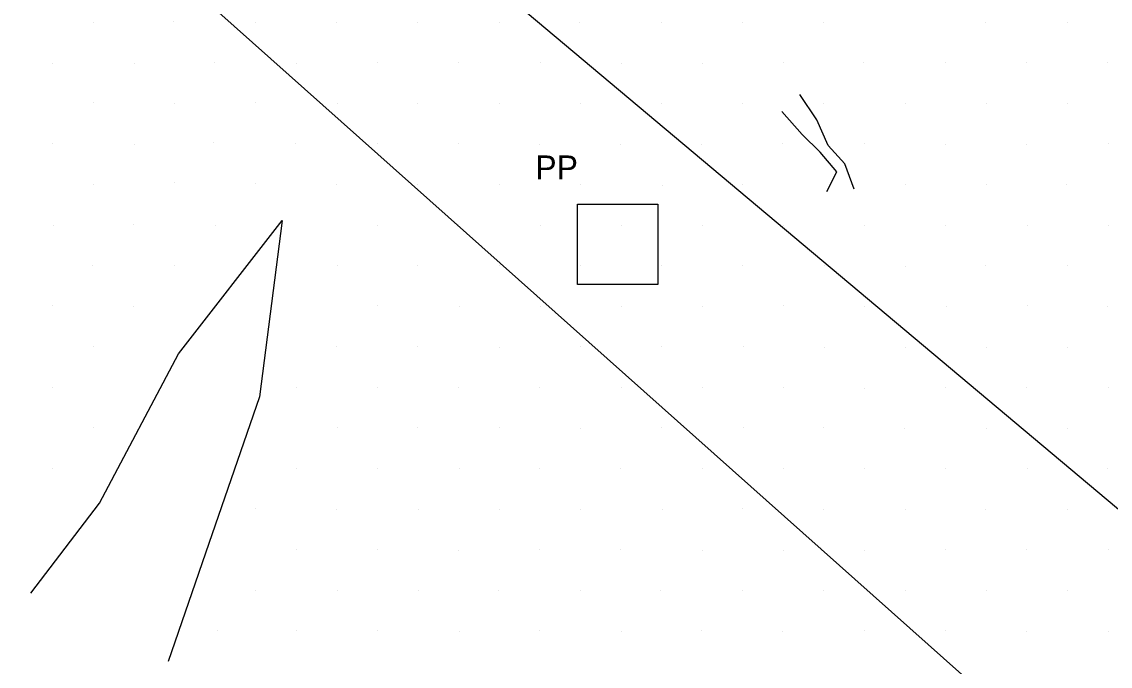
# Model space of a CAD drawing. Extents: x 1602514 to 1609837, y 863887 to 871157.
# Drawn here: x 1606144.5 to 1606429, y 865309.7 to 865478.2 of the extents above; entities that cross this region are included whole.
import ezdxf

# ---------------------------------------------------------------- set-up
doc = ezdxf.new("R2010")
doc.units = 0
for name, color, linetype in [('Survey-Ridge Lines', 7, 'Continuous'), ('Survey-Spot dirt', 7, 'Continuous'), ('Survey-Vegetation trees', 7, 'Continuous'), ('Utility-Pole', 7, 'Continuous')]:
    doc.layers.add(name, color=color, linetype=linetype)

msp = doc.modelspace()

# ---------------------------------------------------------------- linework, layer by layer
at = {"layer": 'Survey-Ridge Lines'}
for points in [[(1606362.08, 865434.4), (1606359.6, 865441.07), (1606355.23, 865445.87), (1606352.35, 865452.53), (1606347.87, 865459.14)], [(1606362.08, 865434.4), (1606359.6, 865441.07), (1606355.23, 865445.87), (1606352.35, 865452.53), (1606347.87, 865459.14)], [(1606354.95, 865433.78), (1606357.51, 865438.99), (1606353.2, 865444.1), (1606348.47, 865448.75), (1606343.15, 865454.68)], [(1606354.95, 865433.78), (1606357.51, 865438.99), (1606353.2, 865444.1), (1606348.47, 865448.75), (1606343.15, 865454.68)], [(1606146.87, 865328.83), (1606164.76, 865352.34), (1606185.46, 865391.41), (1606212.52, 865426.26), (1606206.61, 865380.15), (1606193.35, 865341.8), (1606182.77, 865310.92)], [(1606146.87, 865328.83), (1606164.76, 865352.34), (1606185.46, 865391.41), (1606212.52, 865426.26), (1606206.61, 865380.15), (1606193.35, 865341.8), (1606182.77, 865310.92)]]:
    msp.add_lwpolyline(points, dxfattribs=at)
at = {"layer": 'Survey-Spot dirt'}
for p, q in [((1606184.19, 865478.12), (1606184.19, 865478.12)), ((1606184.19, 865478.12), (1606184.19, 865478.12)), ((1606226.81, 865478.05), (1606226.81, 865478.05)), ((1606226.81, 865478.05), (1606226.81, 865478.05)), ((1606248.05, 865478.07), (1606248.05, 865478.07)), ((1606248.05, 865478.07), (1606248.05, 865478.07)), ((1606269.37, 865478.09), (1606269.37, 865478.09)), ((1606269.37, 865478.09), (1606269.37, 865478.09)), ((1606290.36, 865478.06), (1606290.36, 865478.06)), ((1606290.36, 865478.06), (1606290.36, 865478.06)), ((1606354.13, 865478.09), (1606354.13, 865478.09)), ((1606354.13, 865478.09), (1606354.13, 865478.09)), ((1606417.88, 865478.08), (1606417.88, 865478.08)), ((1606417.88, 865478.08), (1606417.88, 865478.08)), ((1606163.18, 865477.93), (1606163.18, 865477.93)), ((1606163.18, 865477.93), (1606163.18, 865477.93)), ((1606205.67, 865477.94), (1606205.67, 865477.94)), ((1606205.67, 865477.94), (1606205.67, 865477.94)), ((1606311.62, 865478.03), (1606311.62, 865478.03)), ((1606311.62, 865478.03), (1606311.62, 865478.03)), ((1606332.92, 865477.91), (1606332.92, 865477.91)), ((1606332.92, 865477.91), (1606332.92, 865477.91)), ((1606396.52, 865478.03), (1606396.52, 865478.03)), ((1606396.52, 865478.03), (1606396.52, 865478.03)), ((1606152.56, 865467.36), (1606152.56, 865467.36)), ((1606152.56, 865467.36), (1606152.56, 865467.36)), ((1606173.98, 865467.38), (1606173.98, 865467.38)), ((1606173.98, 865467.38), (1606173.98, 865467.38)), ((1606194.98, 865467.5), (1606194.98, 865467.5)), ((1606194.98, 865467.5), (1606194.98, 865467.5)), ((1606216.33, 865467.34), (1606216.33, 865467.34)), ((1606216.33, 865467.34), (1606216.33, 865467.34)), ((1606237.41, 865467.54), (1606237.41, 865467.54)), ((1606237.41, 865467.54), (1606237.41, 865467.54)), ((1606258.62, 865467.44), (1606258.62, 865467.44)), ((1606258.62, 865467.44), (1606258.62, 865467.44)), ((1606279.96, 865467.41), (1606279.96, 865467.41)), ((1606279.96, 865467.41), (1606279.96, 865467.41)), ((1606301.23, 865467.39), (1606301.23, 865467.39)), ((1606301.23, 865467.39), (1606301.23, 865467.39)), ((1606322.42, 865467.24), (1606322.42, 865467.24)), ((1606322.42, 865467.24), (1606322.42, 865467.24)), ((1606343.55, 865467.6), (1606343.55, 865467.6)), ((1606343.55, 865467.6), (1606343.55, 865467.6)), ((1606364.62, 865467.44), (1606364.62, 865467.44)), ((1606364.62, 865467.44), (1606364.62, 865467.44)), ((1606385.85, 865467.43), (1606385.85, 865467.43)), ((1606385.85, 865467.43), (1606385.85, 865467.43)), ((1606407.16, 865467.56), (1606407.16, 865467.56)), ((1606407.16, 865467.56), (1606407.16, 865467.56)), ((1606428.38, 865467.44), (1606428.38, 865467.44)), ((1606428.38, 865467.44), (1606428.38, 865467.44)), ((1606163.24, 865456.97), (1606163.24, 865456.97)), ((1606163.24, 865456.97), (1606163.24, 865456.97)), ((1606184.42, 865456.88), (1606184.42, 865456.88)), ((1606184.42, 865456.88), (1606184.42, 865456.88)), ((1606205.7, 865456.97), (1606205.7, 865456.97)), ((1606205.7, 865456.97), (1606205.7, 865456.97)), ((1606226.93, 865456.76), (1606226.93, 865456.76)), ((1606226.93, 865456.76), (1606226.93, 865456.76)), ((1606248.02, 865456.89), (1606248.02, 865456.89)), ((1606248.02, 865456.89), (1606248.02, 865456.89)), ((1606269.31, 865456.82), (1606269.31, 865456.82)), ((1606269.31, 865456.82), (1606269.31, 865456.82)), ((1606290.46, 865456.85), (1606290.46, 865456.85)), ((1606290.46, 865456.85), (1606290.46, 865456.85)), ((1606311.81, 865456.78), (1606311.81, 865456.78)), ((1606311.81, 865456.78), (1606311.81, 865456.78)), ((1606332.96, 865456.86), (1606332.96, 865456.86)), ((1606332.96, 865456.86), (1606332.96, 865456.86)), ((1606354.15, 865456.87), (1606354.15, 865456.87)), ((1606354.15, 865456.87), (1606354.15, 865456.87)), ((1606375.48, 865456.89), (1606375.48, 865456.89)), ((1606375.48, 865456.89), (1606375.48, 865456.89)), ((1606396.63, 865456.85), (1606396.63, 865456.85)), ((1606396.63, 865456.85), (1606396.63, 865456.85)), ((1606417.72, 865456.94), (1606417.72, 865456.94)), ((1606417.72, 865456.94), (1606417.72, 865456.94)), ((1606152.61, 865446.29), (1606152.61, 865446.29)), ((1606152.61, 865446.29), (1606152.61, 865446.29)), ((1606173.83, 865446.2), (1606173.83, 865446.2)), ((1606173.83, 865446.2), (1606173.83, 865446.2)), ((1606194.66, 865446.52), (1606194.66, 865446.52)), ((1606194.66, 865446.52), (1606194.66, 865446.52)), ((1606216.11, 865446.32), (1606216.11, 865446.32)), ((1606216.11, 865446.32), (1606216.11, 865446.32)), ((1606237.54, 865446.29), (1606237.54, 865446.29)), ((1606237.54, 865446.29), (1606237.54, 865446.29)), ((1606258.63, 865446.24), (1606258.63, 865446.24)), ((1606258.63, 865446.24), (1606258.63, 865446.24)), ((1606279.84, 865446.16), (1606279.84, 865446.16)), ((1606279.84, 865446.16), (1606279.84, 865446.16)), ((1606301.08, 865446.21), (1606301.08, 865446.21)), ((1606301.08, 865446.21), (1606301.08, 865446.21)), ((1606322.24, 865446.18), (1606322.24, 865446.18)), ((1606322.24, 865446.18), (1606322.24, 865446.18)), ((1606343.31, 865446.36), (1606343.31, 865446.36)), ((1606343.31, 865446.36), (1606343.31, 865446.36)), ((1606364.86, 865446.32), (1606364.86, 865446.32)), ((1606364.86, 865446.32), (1606364.86, 865446.32)), ((1606385.99, 865446.17), (1606385.99, 865446.17)), ((1606385.99, 865446.17), (1606385.99, 865446.17)), ((1606407.22, 865446.2), (1606407.22, 865446.2)), ((1606407.22, 865446.2), (1606407.22, 865446.2)), ((1606428.46, 865446.23), (1606428.46, 865446.23)), ((1606428.46, 865446.23), (1606428.46, 865446.23)), ((1606163.14, 865435.64), (1606163.14, 865435.64)), ((1606163.14, 865435.64), (1606163.14, 865435.64)), ((1606184.43, 865436.07), (1606184.43, 865436.07)), ((1606184.43, 865436.07), (1606184.43, 865436.07)), ((1606205.55, 865435.81), (1606205.55, 865435.81)), ((1606205.55, 865435.81), (1606205.55, 865435.81)), ((1606226.7, 865435.74), (1606226.7, 865435.74)), ((1606226.7, 865435.74), (1606226.7, 865435.74)), ((1606248.02, 865435.67), (1606248.02, 865435.67)), ((1606248.02, 865435.67), (1606248.02, 865435.67)), ((1606269.26, 865435.69), (1606269.26, 865435.69)), ((1606269.26, 865435.69), (1606269.26, 865435.69)), ((1606290.6, 865435.61), (1606290.6, 865435.61)), ((1606290.6, 865435.61), (1606290.6, 865435.61)), ((1606311.86, 865435.47), (1606311.86, 865435.47)), ((1606311.86, 865435.47), (1606311.86, 865435.47)), ((1606332.96, 865435.52), (1606332.96, 865435.52)), ((1606332.96, 865435.52), (1606332.96, 865435.52)), ((1606375.55, 865435.57), (1606375.55, 865435.57)), ((1606375.55, 865435.57), (1606375.55, 865435.57)), ((1606396.6, 865435.57), (1606396.6, 865435.57)), ((1606396.6, 865435.57), (1606396.6, 865435.57)), ((1606417.63, 865435.74), (1606417.63, 865435.74)), ((1606417.63, 865435.74), (1606417.63, 865435.74)), ((1606152.82, 865424.86), (1606152.82, 865424.86)), ((1606152.82, 865424.86), (1606152.82, 865424.86)), ((1606173.81, 865425.15), (1606173.81, 865425.15)), ((1606173.81, 865425.15), (1606173.81, 865425.15)), ((1606195.07, 865425), (1606195.07, 865425)), ((1606195.07, 865425), (1606195.07, 865425)), ((1606237.53, 865424.92), (1606237.53, 865424.92)), ((1606237.53, 865424.92), (1606237.53, 865424.92)), ((1606258.72, 865425.15), (1606258.72, 865425.15)), ((1606258.72, 865425.15), (1606258.72, 865425.15)), ((1606279.98, 865425.03), (1606279.98, 865425.03)), ((1606279.98, 865425.03), (1606279.98, 865425.03)), ((1606301.24, 865424.92), (1606301.24, 865424.92)), ((1606301.24, 865424.92), (1606301.24, 865424.92)), ((1606322.34, 865425.04), (1606322.34, 865425.04)), ((1606322.34, 865425.04), (1606322.34, 865425.04)), ((1606343.53, 865425.04), (1606343.53, 865425.04)), ((1606343.53, 865425.04), (1606343.53, 865425.04)), ((1606364.88, 865424.87), (1606364.88, 865424.87)), ((1606364.88, 865424.87), (1606364.88, 865424.87)), ((1606386.05, 865424.9), (1606386.05, 865424.9)), ((1606386.05, 865424.9), (1606386.05, 865424.9)), ((1606407.44, 865425.03), (1606407.44, 865425.03)), ((1606407.44, 865425.03), (1606407.44, 865425.03)), ((1606428.49, 865424.95), (1606428.49, 865424.95)), ((1606428.49, 865424.95), (1606428.49, 865424.95)), ((1606163.05, 865414.48), (1606163.05, 865414.48)), ((1606163.05, 865414.48), (1606163.05, 865414.48)), ((1606184.44, 865414.46), (1606184.44, 865414.46)), ((1606184.44, 865414.46), (1606184.44, 865414.46)), ((1606226.91, 865414.4), (1606226.91, 865414.4)), ((1606226.91, 865414.4), (1606226.91, 865414.4)), ((1606247.99, 865414.44), (1606247.99, 865414.44)), ((1606247.99, 865414.44), (1606247.99, 865414.44)), ((1606269.41, 865414.39), (1606269.41, 865414.39)), ((1606269.41, 865414.39), (1606269.41, 865414.39)), ((1606290.64, 865414.45), (1606290.64, 865414.45)), ((1606290.64, 865414.45), (1606290.64, 865414.45)), ((1606311.8, 865414.43), (1606311.8, 865414.43)), ((1606311.8, 865414.43), (1606311.8, 865414.43)), ((1606332.98, 865414.45), (1606332.98, 865414.45)), ((1606332.98, 865414.45), (1606332.98, 865414.45)), ((1606354.24, 865414.52), (1606354.24, 865414.52)), ((1606354.24, 865414.52), (1606354.24, 865414.52)), ((1606375.39, 865414.33), (1606375.39, 865414.33)), ((1606375.39, 865414.33), (1606375.39, 865414.33)), ((1606396.47, 865414.5), (1606396.47, 865414.5)), ((1606396.47, 865414.5), (1606396.47, 865414.5)), ((1606417.85, 865414.38), (1606417.85, 865414.38)), ((1606417.85, 865414.38), (1606417.85, 865414.38)), ((1606152.58, 865403.9), (1606152.58, 865403.9)), ((1606152.58, 865403.9), (1606152.58, 865403.9)), ((1606173.79, 865403.84), (1606173.79, 865403.84)), ((1606173.79, 865403.84), (1606173.79, 865403.84)), ((1606237.36, 865403.88), (1606237.36, 865403.88)), ((1606237.36, 865403.88), (1606237.36, 865403.88)), ((1606258.78, 865403.84), (1606258.78, 865403.84)), ((1606258.78, 865403.84), (1606258.78, 865403.84)), ((1606280.02, 865403.75), (1606280.02, 865403.75)), ((1606280.02, 865403.75), (1606280.02, 865403.75)), ((1606301.34, 865403.86), (1606301.34, 865403.86)), ((1606301.34, 865403.86), (1606301.34, 865403.86)), ((1606322.38, 865403.83), (1606322.38, 865403.83)), ((1606322.38, 865403.83), (1606322.38, 865403.83)), ((1606343.54, 865403.89), (1606343.54, 865403.89)), ((1606343.54, 865403.89), (1606343.54, 865403.89)), ((1606364.74, 865403.72), (1606364.74, 865403.72)), ((1606364.74, 865403.72), (1606364.74, 865403.72)), ((1606386.12, 865403.69), (1606386.12, 865403.69)), ((1606386.12, 865403.69), (1606386.12, 865403.69)), ((1606407.28, 865403.9), (1606407.28, 865403.9)), ((1606407.28, 865403.9), (1606407.28, 865403.9)), ((1606428.42, 865403.82), (1606428.42, 865403.82)), ((1606428.42, 865403.82), (1606428.42, 865403.82)), ((1606163.27, 865393.28), (1606163.27, 865393.28)), ((1606163.27, 865393.28), (1606163.27, 865393.28)), ((1606226.82, 865393.29), (1606226.82, 865393.29)), ((1606226.82, 865393.29), (1606226.82, 865393.29)), ((1606248.05, 865393.2), (1606248.05, 865393.2)), ((1606248.05, 865393.2), (1606248.05, 865393.2)), ((1606269.24, 865393.1), (1606269.24, 865393.1)), ((1606269.24, 865393.1), (1606269.24, 865393.1)), ((1606290.48, 865393.19), (1606290.48, 865393.19)), ((1606290.48, 865393.19), (1606290.48, 865393.19)), ((1606311.77, 865393.23), (1606311.77, 865393.23)), ((1606311.77, 865393.23), (1606311.77, 865393.23)), ((1606333.1, 865393.3), (1606333.1, 865393.3)), ((1606333.1, 865393.3), (1606333.1, 865393.3)), ((1606354.19, 865393.15), (1606354.19, 865393.15)), ((1606354.19, 865393.15), (1606354.19, 865393.15)), ((1606375.59, 865393.1), (1606375.59, 865393.1)), ((1606375.59, 865393.1), (1606375.59, 865393.1)), ((1606396.64, 865393.12), (1606396.64, 865393.12)), ((1606396.64, 865393.12), (1606396.64, 865393.12)), ((1606417.85, 865393.11), (1606417.85, 865393.11)), ((1606417.85, 865393.11), (1606417.85, 865393.11)), ((1606152.54, 865382.65), (1606152.54, 865382.65)), ((1606152.54, 865382.65), (1606152.54, 865382.65)), ((1606216.33, 865382.61), (1606216.33, 865382.61)), ((1606216.33, 865382.61), (1606216.33, 865382.61)), ((1606237.47, 865382.58), (1606237.47, 865382.58)), ((1606237.47, 865382.58), (1606237.47, 865382.58)), ((1606258.69, 865382.48), (1606258.69, 865382.48)), ((1606258.69, 865382.48), (1606258.69, 865382.48)), ((1606279.88, 865382.55), (1606279.88, 865382.55)), ((1606279.88, 865382.55), (1606279.88, 865382.55)), ((1606301.13, 865382.53), (1606301.13, 865382.53)), ((1606301.13, 865382.53), (1606301.13, 865382.53)), ((1606322.46, 865382.62), (1606322.46, 865382.62)), ((1606322.46, 865382.62), (1606322.46, 865382.62)), ((1606343.61, 865382.66), (1606343.61, 865382.66)), ((1606343.61, 865382.66), (1606343.61, 865382.66)), ((1606364.76, 865382.39), (1606364.76, 865382.39)), ((1606364.76, 865382.39), (1606364.76, 865382.39)), ((1606385.99, 865382.46), (1606385.99, 865382.46)), ((1606385.99, 865382.46), (1606385.99, 865382.46)), ((1606407.17, 865382.57), (1606407.17, 865382.57)), ((1606407.17, 865382.57), (1606407.17, 865382.57)), ((1606428.51, 865382.55), (1606428.51, 865382.55)), ((1606428.51, 865382.55), (1606428.51, 865382.55)), ((1606163.16, 865372.04), (1606163.16, 865372.04)), ((1606163.16, 865372.04), (1606163.16, 865372.04)), ((1606226.99, 865372.06), (1606226.99, 865372.06)), ((1606226.99, 865372.06), (1606226.99, 865372.06)), ((1606248.02, 865372), (1606248.02, 865372)), ((1606248.02, 865372), (1606248.02, 865372)), ((1606269.25, 865371.98), (1606269.25, 865371.98)), ((1606269.25, 865371.98), (1606269.25, 865371.98)), ((1606290.55, 865371.97), (1606290.55, 865371.97)), ((1606290.55, 865371.97), (1606290.55, 865371.97)), ((1606311.79, 865372.02), (1606311.79, 865372.02)), ((1606311.79, 865372.02), (1606311.79, 865372.02)), ((1606333.06, 865372.04), (1606333.06, 865372.04)), ((1606333.06, 865372.04), (1606333.06, 865372.04)), ((1606354.17, 865372.01), (1606354.17, 865372.01)), ((1606354.17, 865372.01), (1606354.17, 865372.01)), ((1606375.34, 865371.94), (1606375.34, 865371.94)), ((1606375.34, 865371.94), (1606375.34, 865371.94)), ((1606396.57, 865371.97), (1606396.57, 865371.97)), ((1606396.57, 865371.97), (1606396.57, 865371.97)), ((1606417.87, 865371.94), (1606417.87, 865371.94)), ((1606417.87, 865371.94), (1606417.87, 865371.94)), ((1606152.48, 865361.41), (1606152.48, 865361.41)), ((1606152.48, 865361.41), (1606152.48, 865361.41)), ((1606237.44, 865361.49), (1606237.44, 865361.49)), ((1606237.44, 865361.49), (1606237.44, 865361.49)), ((1606301.08, 865361.4), (1606301.08, 865361.4)), ((1606301.08, 865361.4), (1606301.08, 865361.4)), ((1606322.32, 865361.4), (1606322.32, 865361.4)), ((1606322.32, 865361.4), (1606322.32, 865361.4)), ((1606428.35, 865361.42), (1606428.35, 865361.42)), ((1606428.35, 865361.42), (1606428.35, 865361.42)), ((1606216.24, 865361.31), (1606216.24, 865361.31)), ((1606216.24, 865361.31), (1606216.24, 865361.31)), ((1606258.86, 865361.31), (1606258.86, 865361.31)), ((1606258.86, 865361.31), (1606258.86, 865361.31)), ((1606279.91, 865361.31), (1606279.91, 865361.31)), ((1606279.91, 865361.31), (1606279.91, 865361.31)), ((1606343.66, 865361.38), (1606343.66, 865361.38)), ((1606343.66, 865361.38), (1606343.66, 865361.38)), ((1606364.74, 865361.36), (1606364.74, 865361.36)), ((1606364.74, 865361.36), (1606364.74, 865361.36)), ((1606385.97, 865361.3), (1606385.97, 865361.3)), ((1606385.97, 865361.3), (1606385.97, 865361.3)), ((1606407.26, 865361.33), (1606407.26, 865361.33)), ((1606407.26, 865361.33), (1606407.26, 865361.33)), ((1606205.56, 865350.82), (1606205.56, 865350.82)), ((1606205.56, 865350.82), (1606205.56, 865350.82)), ((1606226.76, 865350.75), (1606226.76, 865350.75)), ((1606226.76, 865350.75), (1606226.76, 865350.75)), ((1606248.1, 865350.75), (1606248.1, 865350.75)), ((1606248.1, 865350.75), (1606248.1, 865350.75)), ((1606269.38, 865350.69), (1606269.38, 865350.69)), ((1606269.38, 865350.69), (1606269.38, 865350.69)), ((1606290.51, 865350.74), (1606290.51, 865350.74)), ((1606290.51, 865350.74), (1606290.51, 865350.74)), ((1606311.88, 865350.69), (1606311.88, 865350.69)), ((1606311.88, 865350.69), (1606311.88, 865350.69)), ((1606332.96, 865350.82), (1606332.96, 865350.82)), ((1606332.96, 865350.82), (1606332.96, 865350.82)), ((1606354.18, 865350.73), (1606354.18, 865350.73)), ((1606354.18, 865350.73), (1606354.18, 865350.73)), ((1606375.44, 865350.69), (1606375.44, 865350.69)), ((1606375.44, 865350.69), (1606375.44, 865350.69)), ((1606396.5, 865350.76), (1606396.5, 865350.76)), ((1606396.5, 865350.76), (1606396.5, 865350.76)), ((1606417.85, 865350.66), (1606417.85, 865350.66)), ((1606417.85, 865350.66), (1606417.85, 865350.66)), ((1606216.37, 865340.13), (1606216.37, 865340.13)), ((1606216.37, 865340.13), (1606216.37, 865340.13)), ((1606237.52, 865340.2), (1606237.52, 865340.2)), ((1606237.52, 865340.2), (1606237.52, 865340.2)), ((1606258.64, 865340.08), (1606258.64, 865340.08)), ((1606258.64, 865340.08), (1606258.64, 865340.08)), ((1606279.89, 865340.15), (1606279.89, 865340.15)), ((1606279.89, 865340.15), (1606279.89, 865340.15)), ((1606301.1, 865340.1), (1606301.1, 865340.1)), ((1606301.1, 865340.1), (1606301.1, 865340.1)), ((1606322.47, 865340.07), (1606322.47, 865340.07)), ((1606322.47, 865340.07), (1606322.47, 865340.07)), ((1606343.52, 865340.07), (1606343.52, 865340.07)), ((1606343.52, 865340.07), (1606343.52, 865340.07)), ((1606364.77, 865340.01), (1606364.77, 865340.01)), ((1606364.77, 865340.01), (1606364.77, 865340.01)), ((1606385.93, 865340.17), (1606385.93, 865340.17)), ((1606385.93, 865340.17), (1606385.93, 865340.17)), ((1606407.17, 865340.11), (1606407.17, 865340.11)), ((1606407.17, 865340.11), (1606407.17, 865340.11)), ((1606428.43, 865340.11), (1606428.43, 865340.11)), ((1606428.43, 865340.11), (1606428.43, 865340.11)), ((1606205.67, 865329.4), (1606205.67, 865329.4)), ((1606205.67, 865329.4), (1606205.67, 865329.4)), ((1606226.95, 865329.57), (1606226.95, 865329.57)), ((1606226.95, 865329.57), (1606226.95, 865329.57)), ((1606248.09, 865329.52), (1606248.09, 865329.52)), ((1606248.09, 865329.52), (1606248.09, 865329.52)), ((1606269.23, 865329.53), (1606269.23, 865329.53)), ((1606269.23, 865329.53), (1606269.23, 865329.53)), ((1606290.55, 865329.53), (1606290.55, 865329.53)), ((1606290.55, 865329.53), (1606290.55, 865329.53)), ((1606311.56, 865329.6), (1606311.56, 865329.6)), ((1606311.56, 865329.6), (1606311.56, 865329.6)), ((1606332.96, 865329.58), (1606332.96, 865329.58)), ((1606332.96, 865329.58), (1606332.96, 865329.58)), ((1606354.14, 865329.53), (1606354.14, 865329.53)), ((1606354.14, 865329.53), (1606354.14, 865329.53)), ((1606375.41, 865329.46), (1606375.41, 865329.46)), ((1606375.41, 865329.46), (1606375.41, 865329.46)), ((1606396.69, 865329.6), (1606396.69, 865329.6)), ((1606396.69, 865329.6), (1606396.69, 865329.6)), ((1606417.76, 865329.52), (1606417.76, 865329.52)), ((1606417.76, 865329.52), (1606417.76, 865329.52)), ((1606195.6, 865319), (1606195.6, 865319)), ((1606195.6, 865319), (1606195.6, 865319)), ((1606216.25, 865319.03), (1606216.25, 865319.03)), ((1606216.25, 865319.03), (1606216.25, 865319.03)), ((1606237.45, 865318.97), (1606237.45, 865318.97)), ((1606237.45, 865318.97), (1606237.45, 865318.97)), ((1606279.86, 865319), (1606279.86, 865319)), ((1606279.86, 865319), (1606279.86, 865319)), ((1606301.26, 865318.9), (1606301.26, 865318.9)), ((1606301.26, 865318.9), (1606301.26, 865318.9)), ((1606322.21, 865319), (1606322.21, 865319)), ((1606322.21, 865319), (1606322.21, 865319)), ((1606343.44, 865318.83), (1606343.44, 865318.83)), ((1606343.44, 865318.83), (1606343.44, 865318.83)), ((1606364.73, 865318.92), (1606364.73, 865318.92)), ((1606364.73, 865318.92), (1606364.73, 865318.92)), ((1606385.99, 865318.96), (1606385.99, 865318.96)), ((1606385.99, 865318.96), (1606385.99, 865318.96)), ((1606407.15, 865318.87), (1606407.15, 865318.87)), ((1606407.15, 865318.87), (1606407.15, 865318.87)), ((1606428.43, 865318.9), (1606428.43, 865318.9)), ((1606428.43, 865318.9), (1606428.43, 865318.9)), ((1606258.99, 865318.66), (1606258.99, 865318.66)), ((1606258.99, 865318.66), (1606258.99, 865318.66))]:
    msp.add_line(p, q, dxfattribs=at)
at = {"layer": 'Survey-Vegetation trees'}
for points in [[(1605665.45, 866233.32), (1605801.74, 865994.52), (1605807.84, 865893.89), (1606209.37, 865537.1), (1606668.8, 865151.33), (1606667.28, 865042.31)], [(1605665.45, 866233.32), (1605801.74, 865994.52), (1605807.84, 865893.89), (1606209.37, 865537.1), (1606668.8, 865151.33), (1606667.28, 865042.31)], [(1606615.31, 865062.49), (1606607.69, 865114.33), (1606446.16, 865257.66), (1606056.06, 865605.3), (1605777.2, 865839.35), (1605699.98, 865916.85), (1605718.27, 865794.87), (1605734.27, 865661.45), (1605756.36, 865515.84)], [(1606615.31, 865062.49), (1606607.69, 865114.33), (1606446.16, 865257.66), (1606056.06, 865605.3), (1605777.2, 865839.35), (1605699.98, 865916.85), (1605718.27, 865794.87), (1605734.27, 865661.45), (1605756.36, 865515.84)]]:
    msp.add_lwpolyline(points, dxfattribs=at)
at = {"layer": 'Utility-Pole'}
msp.add_lwpolyline([(1606289.77, 865430.5), (1606310.78, 865430.5), (1606310.78, 865409.49), (1606289.77, 865409.49)], close=True, dxfattribs=at)
msp.add_lwpolyline([(1606289.77, 865430.5), (1606310.78, 865430.5), (1606310.78, 865409.49), (1606289.77, 865409.49)], close=True, dxfattribs=at)

# ---------------------------------------------------------------- texts
msp.add_text('PP', height=6.251, dxfattribs=at).set_placement((1606278.71, 865436.97))
msp.add_text('PP', height=6.251, dxfattribs=at).set_placement((1606278.71, 865436.97))

doc.saveas('drawing.dxf')
